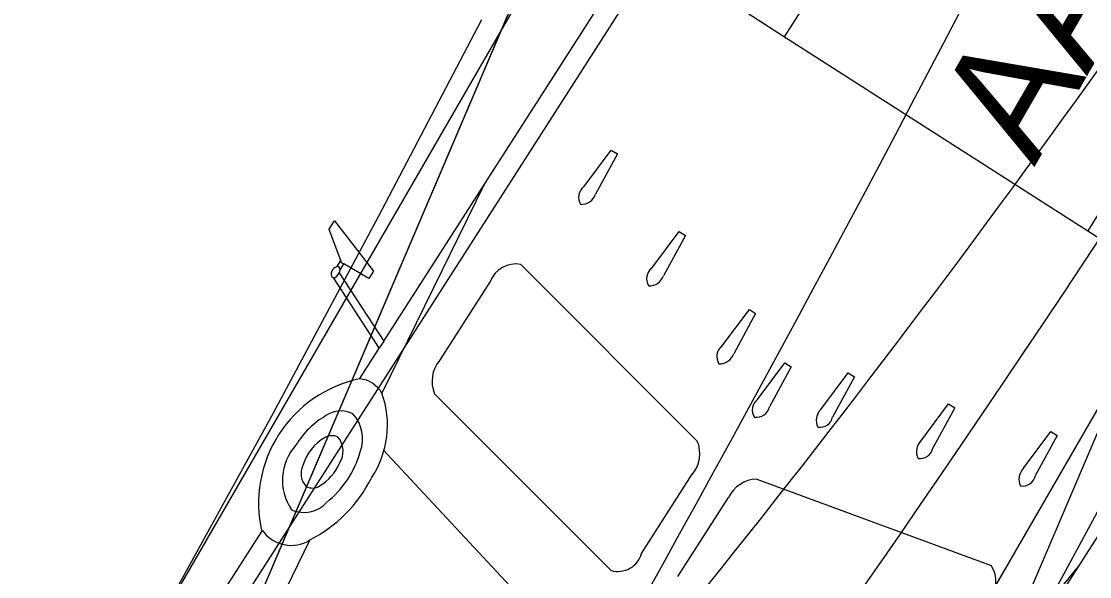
# Model space of a CAD drawing. Extents: x 973688 to 979179, y 703586 to 707602.
# Drawn here: x 973954.69 to 973967.54, y 707245 to 707251.69 of the extents above; entities that cross this region are included whole.
import ezdxf

# ---------------------------------------------------------------- set-up
doc = ezdxf.new("R2010")
doc.units = 0
doc.layers.add('0-NPLT', color=7, linetype='Continuous')
doc.layers.add('NO PLOT', color=7, linetype='Continuous')

msp = doc.modelspace()

# ---------------------------------------------------------------- linework, layer by layer
at = {"layer": '0-NPLT'}
for p, q in [((973963.873, 707251.502), (973967.52, 707249.166)), ((973963.873, 707251.502), (973967.52, 707249.166)), ((973961.458, 707249.696), (973961.787, 707250.138)), ((973961.458, 707249.696), (973961.787, 707250.138)), ((973961.863, 707250.09), (973961.6, 707249.606)), ((973961.863, 707250.09), (973961.6, 707249.606)), ((973961.787, 707250.138), (973961.863, 707250.09)), ((973961.787, 707250.138), (973961.863, 707250.09)), ((973960.263, 707249.73), (973959.028, 707247.21)), ((973960.263, 707249.73), (973959.028, 707247.21)), ((973962.275, 707248.715), (973962.605, 707249.157)), ((973962.275, 707248.715), (973962.605, 707249.157)), ((973962.605, 707249.157), (973962.68, 707249.108)), ((973962.605, 707249.157), (973962.68, 707249.108)), ((973962.68, 707249.108), (973962.417, 707248.624)), ((973962.68, 707249.108), (973962.417, 707248.624)), ((973958.542, 707248.781), (973958.533, 707248.807)), ((973958.542, 707248.781), (973958.533, 707248.807)), ((973958.567, 707248.767), (973958.542, 707248.781)), ((973958.567, 707248.767), (973958.542, 707248.781)), ((973962.823, 707246.635), (973960.699, 707248.761)), ((973962.823, 707246.635), (973960.699, 707248.761)), ((973960.332, 707248.556), (973959.722, 707247.604)), ((973960.332, 707248.556), (973959.722, 707247.604)), ((973963.12, 707247.777), (973963.449, 707248.218)), ((973963.12, 707247.777), (973963.449, 707248.218)), ((973963.525, 707248.17), (973963.262, 707247.686)), ((973963.525, 707248.17), (973963.262, 707247.686)), ((973963.449, 707248.218), (973963.525, 707248.17)), ((973963.449, 707248.218), (973963.525, 707248.17)), ((973959.05, 707247.836), (973958.996, 707247.751)), ((973959.05, 707247.836), (973958.996, 707247.751)), ((973963.549, 707247.136), (973963.878, 707247.578)), ((973963.549, 707247.136), (973963.878, 707247.578)), ((973963.954, 707247.529), (973963.69, 707247.045)), ((973963.954, 707247.529), (973963.69, 707247.045)), ((973963.878, 707247.578), (973963.954, 707247.529)), ((973963.878, 707247.578), (973963.954, 707247.529)), ((973964.31, 707247.015), (973964.639, 707247.456)), ((973964.31, 707247.015), (973964.639, 707247.456)), ((973964.715, 707247.408), (973964.451, 707246.924)), ((973964.715, 707247.408), (973964.451, 707246.924)), ((973964.639, 707247.456), (973964.715, 707247.408)), ((973964.639, 707247.456), (973964.715, 707247.408)), ((973959.662, 707247.203), (973961.787, 707245.077)), ((973959.662, 707247.203), (973961.787, 707245.077)), ((973965.502, 707246.618), (973965.845, 707247.081)), ((973965.502, 707246.618), (973965.845, 707247.081)), ((973965.845, 707247.081), (973965.92, 707247.033)), ((973965.845, 707247.081), (973965.92, 707247.033)), ((973965.92, 707247.033), (973965.644, 707246.527)), ((973965.92, 707247.033), (973965.644, 707246.527)), ((973966.748, 707246.308), (973967.078, 707246.749)), ((973966.748, 707246.308), (973967.078, 707246.749)), ((973967.154, 707246.701), (973966.89, 707246.217)), ((973967.154, 707246.701), (973966.89, 707246.217)), ((973967.078, 707246.749), (973967.154, 707246.701)), ((973967.078, 707246.749), (973967.154, 707246.701)), ((973960.79, 707244.656), (973959.044, 707246.529)), ((973960.79, 707244.656), (973959.044, 707246.529)), ((973962.153, 707245.282), (973962.763, 707246.234)), ((973962.153, 707245.282), (973962.763, 707246.234)), ((973963.538, 707246.177), (973966.358, 707245.136)), ((973963.538, 707246.177), (973966.358, 707245.136)), ((973962.589, 707245.002), (973963.199, 707245.954)), ((973962.589, 707245.002), (973963.199, 707245.954)), ((973958.162, 707245.444), (973955.774, 707240.57)), ((973958.162, 707245.444), (973955.774, 707240.57)), ((973967.421, 707245.146), (973960.977, 707237.237)), ((973967.421, 707245.146), (973960.977, 707237.237))]:
    msp.add_line(p, q, dxfattribs=at)
for points in [[(973975.594, 707287.013), (973975.574, 707287.021), (973975.546, 707286.956), (973973.323, 707281.743), (973954.816, 707238.332), (973958.725, 707236.666), (973962.635, 707234.999), (973981.142, 707278.41), (973983.364, 707283.624), (973983.391, 707283.689), (973983.371, 707283.697)], [(973975.594, 707287.013), (973975.574, 707287.021), (973975.546, 707286.956), (973973.323, 707281.743), (973954.816, 707238.332), (973958.725, 707236.666), (973962.635, 707234.999), (973981.142, 707278.41), (973983.364, 707283.624), (973983.391, 707283.689), (973983.371, 707283.697)], [(973974.835, 707252.19), (973973.399, 707249.915), (973971.935, 707247.651), (973970.384, 707245.313), (973968.756, 707242.919), (973967.115, 707240.57), (973965.465, 707238.266), (973963.8, 707235.998), (973962.118, 707233.762), (973960.413, 707231.55), (973958.683, 707229.36), (973956.952, 707227.22), (973955.241, 707225.152), (973953.489, 707223.084), (973951.716, 707221.037), (973949.146, 707218.152), (973942.714, 707222.908), (973951.71, 707235.067), (973953.281, 707237.057), (973955.407, 707239.823), (973955.568, 707240.095), (973973.993, 707283.317)], [(973974.835, 707252.19), (973973.399, 707249.915), (973971.935, 707247.651), (973970.384, 707245.313), (973968.756, 707242.919), (973967.115, 707240.57), (973965.465, 707238.266), (973963.8, 707235.998), (973962.118, 707233.762), (973960.413, 707231.55), (973958.683, 707229.36), (973956.952, 707227.22), (973955.241, 707225.152), (973953.489, 707223.084), (973951.716, 707221.037), (973949.146, 707218.152), (973942.714, 707222.908), (973951.71, 707235.067), (973953.281, 707237.057), (973955.407, 707239.823), (973955.568, 707240.095), (973973.993, 707283.317)], [(973979.494, 707261.232), (973978.152, 707258.904), (973976.766, 707256.602), (973975.341, 707254.331), (973973.876, 707252.092), (973972.372, 707249.885), (973970.835, 707247.717), (973969.262, 707245.584), (973967.634, 707243.46), (973965.906, 707241.291), (973964.139, 707239.161), (973962.334, 707237.069), (973960.975, 707235.545), (973954.238, 707239.86), (973962.328, 707252.491), (973963.821, 707254.56), (973965.324, 707256.73), (973965.088, 707257.177), (973967.733, 707261.468), (973969.059, 707263.77), (973970.343, 707266.107), (973971.585, 707268.486), (973972.781, 707270.893), (973973.929, 707273.329)], [(973979.494, 707261.232), (973978.152, 707258.904), (973976.766, 707256.602), (973975.341, 707254.331), (973973.876, 707252.092), (973972.372, 707249.885), (973970.835, 707247.717), (973969.262, 707245.584), (973967.634, 707243.46), (973965.906, 707241.291), (973964.139, 707239.161), (973962.334, 707237.069), (973960.975, 707235.545), (973954.238, 707239.86), (973962.328, 707252.491), (973963.821, 707254.56), (973965.324, 707256.73), (973965.088, 707257.177), (973967.733, 707261.468), (973969.059, 707263.77), (973970.343, 707266.107), (973971.585, 707268.486), (973972.781, 707270.893), (973973.929, 707273.329)], [(973963.295, 707251.872), (973963.873, 707251.502), (973964.002, 707251.702), (973969.59, 707260.428), (973971.414, 707259.26), (973973.237, 707258.092), (973967.648, 707249.366), (973967.52, 707249.166), (973968.098, 707248.796)], [(973963.295, 707251.872), (973963.873, 707251.502), (973964.002, 707251.702), (973969.59, 707260.428), (973971.414, 707259.26), (973973.237, 707258.092), (973967.648, 707249.366), (973967.52, 707249.166), (973968.098, 707248.796)], [(973958.486, 707248.733), (973958.532, 707248.807), (973958.532, 707248.809), (973958.393, 707249.181), (973958.392, 707249.184), (973958.456, 707249.284), (973958.458, 707249.284), (973958.925, 707248.679), (973958.869, 707248.592), (973958.568, 707248.767), (973958.566, 707248.767), (973958.524, 707248.699), (973958.523, 707248.698), (973958.523, 707248.697), (973958.514, 707248.66), (973958.514, 707248.66), (973959.05, 707247.836), (973961.841, 707252.195)], [(973958.486, 707248.733), (973958.532, 707248.807), (973958.532, 707248.809), (973958.393, 707249.181), (973958.392, 707249.184), (973958.456, 707249.284), (973958.458, 707249.284), (973958.925, 707248.679), (973958.869, 707248.592), (973958.568, 707248.767), (973958.566, 707248.767), (973958.524, 707248.699), (973958.523, 707248.698), (973958.523, 707248.697), (973958.514, 707248.66), (973958.514, 707248.66), (973959.05, 707247.836), (973961.841, 707252.195)], [(973958.761, 707247.386), (973958.991, 707247.745), (973958.99, 707247.76), (973958.451, 707248.597)], [(973958.761, 707247.386), (973958.991, 707247.745), (973958.99, 707247.76), (973958.451, 707248.597)], [(973968.999, 707247.61), (973966.207, 707243.251), (973967.18, 707243.109), (973967.18, 707243.109), (973967.21, 707243.133), (973967.211, 707243.134), (973967.211, 707243.135), (973967.255, 707243.202), (973967.255, 707243.203), (973966.97, 707243.404), (973967.025, 707243.491), (973967.77, 707243.319), (973967.771, 707243.318), (973967.707, 707243.218), (973967.704, 707243.217), (973967.308, 707243.188), (973967.305, 707243.187), (973967.258, 707243.115)], [(973968.999, 707247.61), (973966.207, 707243.251), (973967.18, 707243.109), (973967.18, 707243.109), (973967.21, 707243.133), (973967.211, 707243.134), (973967.211, 707243.135), (973967.255, 707243.202), (973967.255, 707243.203), (973966.97, 707243.404), (973967.025, 707243.491), (973967.77, 707243.319), (973967.771, 707243.318), (973967.707, 707243.218), (973967.704, 707243.217), (973967.308, 707243.188), (973967.305, 707243.187), (973967.258, 707243.115)], [(973955.077, 707241.634), (973957.582, 707245.545)], [(973955.077, 707241.634), (973957.582, 707245.545)]]:
    msp.add_lwpolyline(points, dxfattribs=at)
for centre, radius, start, end in [((973771.826, 707378.695), 234.852, 318.71735, 332.40041), ((973771.826, 707378.695), 234.852, 318.71735, 332.40041), ((973854.978, 707331.503), 138.412, 319.20539, 333.08446), ((973854.978, 707331.503), 138.412, 319.20539, 333.08446), ((973961.552, 707249.571), 0.157, 126.7047, 213.8144), ((973961.552, 707249.571), 0.157, 126.7047, 213.8144), ((973961.426, 707249.667), 0.184, 268.5152, 340.4072), ((973961.426, 707249.667), 0.184, 268.5152, 340.4072), ((973960.641, 707248.434), 0.332, 80.017, 158.439), ((973960.641, 707248.434), 0.332, 80.017, 158.439), ((973958.468, 707248.646), 0.0522, 146.243, 251.0976), ((973958.468, 707248.646), 0.0522, 146.243, 251.0976), ((973958.523, 707248.632), 0.108, 110.3367, 156.5192), ((973958.523, 707248.632), 0.108, 110.3367, 156.5192), ((973962.369, 707248.589), 0.157, 126.7047, 213.8144), ((973962.369, 707248.589), 0.157, 126.7047, 213.8144), ((973962.243, 707248.686), 0.184, 268.5152, 340.4072), ((973962.243, 707248.686), 0.184, 268.5152, 340.4072), ((973963.214, 707247.651), 0.157, 126.7047, 213.8144), ((973963.214, 707247.651), 0.157, 126.7047, 213.8144), ((973960.018, 707247.354), 0.387, 139.7955, 203.0275), ((973960.018, 707247.354), 0.387, 139.7955, 203.0275), ((973963.088, 707247.748), 0.184, 268.5152, 340.4072), ((973963.088, 707247.748), 0.184, 268.5152, 340.4072), ((973959.074, 707245.886), 1.53, 101.8531, 192.8621), ((973959.074, 707245.886), 1.53, 101.8531, 192.8621), ((973958.727, 707247.038), 0.347, 29.6876, 84.4982), ((973958.727, 707247.038), 0.347, 29.6876, 84.4982), ((973957.959, 707246.824), 1.136, 326.0649, 19.8675), ((973957.959, 707246.824), 1.136, 326.0649, 19.8675), ((973963.642, 707247.01), 0.157, 126.7047, 213.8144), ((973963.642, 707247.01), 0.157, 126.7047, 213.8144), ((973958.535, 707246.68), 0.317, 63.2106, 124.803), ((973958.535, 707246.68), 0.317, 63.2106, 124.803), ((973958.356, 707246.663), 0.44, 339.1546, 42.9674), ((973958.356, 707246.663), 0.44, 339.1546, 42.9674), ((973963.537, 707247.078), 0.157, 260.9063, 348.016), ((973963.537, 707247.078), 0.157, 260.9063, 348.016), ((973964.438, 707246.883), 0.184, 134.3135, 206.2056), ((973964.438, 707246.883), 0.184, 134.3135, 206.2056), ((973958.873, 707246.05), 1.03, 120.184, 148.5705), ((973958.873, 707246.05), 1.03, 120.184, 148.5705), ((973964.298, 707246.957), 0.157, 260.9063, 348.016), ((973964.298, 707246.957), 0.157, 260.9063, 348.016), ((973958.427, 707246.529), 0.17, 65.0294, 119.0938), ((973958.427, 707246.529), 0.17, 65.0294, 119.0938), ((973958.465, 707246.162), 0.634, 137.9442, 213.9459), ((973958.465, 707246.162), 0.634, 137.9442, 213.9459), ((973958.64, 707246.168), 0.589, 120.1159, 163.0986), ((973958.64, 707246.168), 0.589, 120.1159, 163.0986), ((973958.298, 707246.513), 0.263, 326.2953, 40.1972), ((973958.298, 707246.513), 0.263, 326.2953, 40.1972), ((973962.467, 707246.483), 0.387, 319.798, 23.0251), ((973962.467, 707246.483), 0.387, 319.798, 23.0251), ((973965.644, 707246.508), 0.184, 134.3135, 206.2056), ((973965.644, 707246.508), 0.184, 134.3135, 206.2056), ((973957.622, 707246.826), 1.189, 308.4916, 344.3809), ((973957.622, 707246.826), 1.189, 308.4916, 344.3809), ((973965.503, 707246.581), 0.157, 260.9063, 348.016), ((973965.503, 707246.581), 0.157, 260.9063, 348.016), ((973958.278, 707246.243), 0.223, 154.5953, 224.1978), ((973958.278, 707246.243), 0.223, 154.5953, 224.1978), ((973957.987, 707246.592), 0.575, 300.4355, 337.0058), ((973957.987, 707246.592), 0.575, 300.4355, 337.0058), ((973966.877, 707246.176), 0.184, 134.3135, 206.2056), ((973966.877, 707246.176), 0.184, 134.3135, 206.2056), ((973957.381, 707246.958), 1.704, 297.281, 333.1891), ((973957.381, 707246.958), 1.704, 297.281, 333.1891), ((973963.55, 707245.79), 0.387, 91.6957, 154.9227), ((973963.55, 707245.79), 0.387, 91.6957, 154.9227), ((973966.737, 707246.25), 0.157, 260.9063, 348.016), ((973966.737, 707246.25), 0.157, 260.9063, 348.016), ((973958.191, 707246.227), 0.158, 242.3316, 303.8443), ((973958.191, 707246.227), 0.158, 242.3316, 303.8443), ((973958.091, 707246.141), 0.366, 245.4127, 317.8937), ((973958.091, 707246.141), 0.366, 245.4127, 317.8937), ((973957.937, 707245.804), 0.425, 215.4233, 301.9597), ((973957.937, 707245.804), 0.425, 215.4233, 301.9597), ((973961.868, 707245.361), 0.296, 254.0791, 344.3768), ((973961.868, 707245.361), 0.296, 254.0791, 344.3768), ((973966.085, 707244.947), 0.332, 316.2818, 34.7038), ((973966.085, 707244.947), 0.332, 316.2818, 34.7038)]:
    msp.add_arc(centre, radius, start, end, dxfattribs=at)
for start_param, end_param in [(0.569648, 1.840391), (0.569648, 1.840391), (2.398717, 3.668019), (2.398717, 3.668019)]:
    msp.add_ellipse((973958.468, 707248.665), major_axis=(-0.0422, -0.0659), ratio=0.544872, start_param=start_param, end_param=end_param, dxfattribs=at)
at = {"layer": 'NO PLOT'}
for points in [[(973978.433, 707282.63), (973978.414, 707282.64), (973978.379, 707282.579), (973975.542, 707277.673), (973951.926, 707236.816), (973955.605, 707234.689), (973959.285, 707232.562), (973982.901, 707273.419), (973985.736, 707278.326), (973985.772, 707278.387), (973985.753, 707278.398)], [(973970.95, 707252.083), (973969.721, 707249.702), (973968.472, 707247.333), (973967.202, 707244.976), (973965.91, 707242.631), (973964.596, 707240.296), (973963.255, 707237.962), (973961.89, 707235.638), (973960.503, 707233.325), (973959.094, 707231.022)], [(973949.546, 707232.404), (973952.034, 707236.381), (973951.926, 707236.816), (973956.438, 707244.633), (973957.724, 707246.976), (973958.989, 707249.336), (973960.231, 707251.71)]]:
    msp.add_lwpolyline(points, dxfattribs=at)
msp.add_arc((973709.103, 707385.623), 289.648, 325.2551, 335.89167, dxfattribs=at)

# ---------------------------------------------------------------- texts
msp.add_text('AASHTO 2018 (US)', height=1.41667, rotation=59.9716, dxfattribs=at).set_placement((973966.877, 707249.929))

doc.saveas('drawing.dxf')
